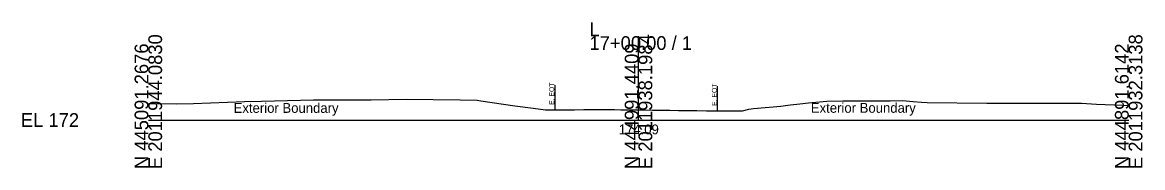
# Model space of a CAD drawing. Extents: x -26 to 4203, y -10 to 9526.
# Drawn here: x -25.7 to 202.8, y 6990.3 to 7019.9 of the extents above; entities that cross this region are included whole.
import ezdxf

# ---------------------------------------------------------------- set-up
doc = ezdxf.new("R2010")
doc.units = 0
for name, color, linetype in [('Default', 7, 'Continuous'), ('Exist Cross Section Cell', 7, 'Continuous'), ('Exist XS Center Line Elevation Label', 7, 'Continuous'), ('Exist XS Ground Line', 7, 'Continuous'), ('Prop XS Label Text', 7, 'Continuous'), ('Scratch_Level_0', 7, 'Continuous')]:
    doc.layers.add(name, color=color, linetype=linetype)

msp = doc.modelspace()

# ---------------------------------------------------------------- linework, layer by layer
at = {"layer": 'Exist Cross Section Cell'}
for p, q in [((100, 7000), (100, 7017.09)), ((0, 7000), (100, 7000)), ((100, 7000), (200, 7000))]:
    msp.add_line(p, q, dxfattribs=at)
at = {"layer": 'Exist XS Ground Line'}
msp.add_lwpolyline([(0, 7003.37), (5.76, 7003.3), (9.18, 7003.38), (19.62, 7003.79), (23.1, 7003.86), (31.02, 7004.07), (33.69, 7004.13), (41.79, 7004.11), (45.48, 7004.11), (52.6, 7004.26), (63.62, 7004.11), (67.07, 7004.04), (67.81, 7003.92), (74.75, 7002.89), (78.54, 7002.4), (81.04, 7002.05), (81.8, 7002.07), (82.9, 7002.08), (83.86, 7002.08), (85.88, 7002.09), (86.36, 7002.09), (86.91, 7002.1), (88.85, 7002.12), (90.59, 7002.12), (91.38, 7002.12), (92.68, 7002.13), (94.14, 7002.14), (95.1, 7002.12), (96.4, 7002.09), (97.57, 7002.1), (98.88, 7002.11), (100.2, 7002.08), (101.36, 7002.05), (102.85, 7002.02), (103.86, 7002), (104.41, 7002), (105.23, 7002), (106.01, 7001.99), (106.37, 7001.98), (108.18, 7001.96), (108.87, 7001.95), (109.48, 7001.95), (111.39, 7001.94), (111.87, 7001.93), (113.88, 7001.89), (114.34, 7001.89), (116.07, 7001.89), (116.48, 7001.88), (117.97, 7001.84), (120.05, 7001.87), (120.76, 7001.87), (121.24, 7001.87), (122.54, 7002.19), (123.46, 7002.38), (129.05, 7002.85), (130.48, 7003.04), (130.98, 7003.11), (132.89, 7003.29), (134.69, 7003.47), (138.41, 7003.87), (141.66, 7003.92), (145.91, 7003.94), (149.75, 7003.93), (151.32, 7003.93), (153.87, 7003.95), (156.01, 7003.8), (157.71, 7003.65), (158.91, 7003.6), (171.09, 7003.45), (178.84, 7003.43), (190.36, 7003.41), (193.41, 7003.26), (198.82, 7003.01), (200, 7002.97)], dxfattribs=at)
at = {"layer": 'Prop XS Label Text'}
for p, q in [((82.9, 7007.08), (82.9, 7002.08)), ((116.07, 7006.89), (116.07, 7001.89))]:
    msp.add_line(p, q, dxfattribs=at)

# ---------------------------------------------------------------- texts
at = {"layer": 'Default'}
msp.add_text('-', height=0.0001, dxfattribs=at).set_placement((0, 7000))
at = {"layer": 'Exist Cross Section Cell'}
for s, p in [('L', (90, 7017.09)), ('17+00.00 / 1', (90, 7014.29)), ('EL 172', (-26, 6998.6))]:
    msp.add_text(s, height=2.8, dxfattribs=at).set_placement(p)
for s, p in [('E 2011944.0830', (2.8, 6990)), ('E 2011938.1984', (102.8, 6990)), ('E 2011932.3138', (202.8, 6990)), ('N 445091.2676', (0, 6990)), ('N 444991.4409', (100, 6990)), ('N 444891.6142', (200, 6990))]:
    msp.add_text(s, height=2.8, rotation=90, dxfattribs=at).set_placement(p)
at = {"layer": 'Exist XS Center Line Elevation Label'}
msp.add_text('174.09', height=2, dxfattribs=at).set_placement((95.97, 6997.09))
at = {"layer": 'Prop XS Label Text'}
for p in [(82.8, 7003.1), (115.97, 7002.91)]:
    msp.add_text('E. EOT', height=1, rotation=90, dxfattribs=at).set_placement(p)
at = {"layer": 'Scratch_Level_0'}
for p in [(17.4, 7001.46), (135.16, 7001.48)]:
    msp.add_text('Exterior Boundary', height=2, dxfattribs=at).set_placement(p)

doc.saveas('drawing.dxf')
